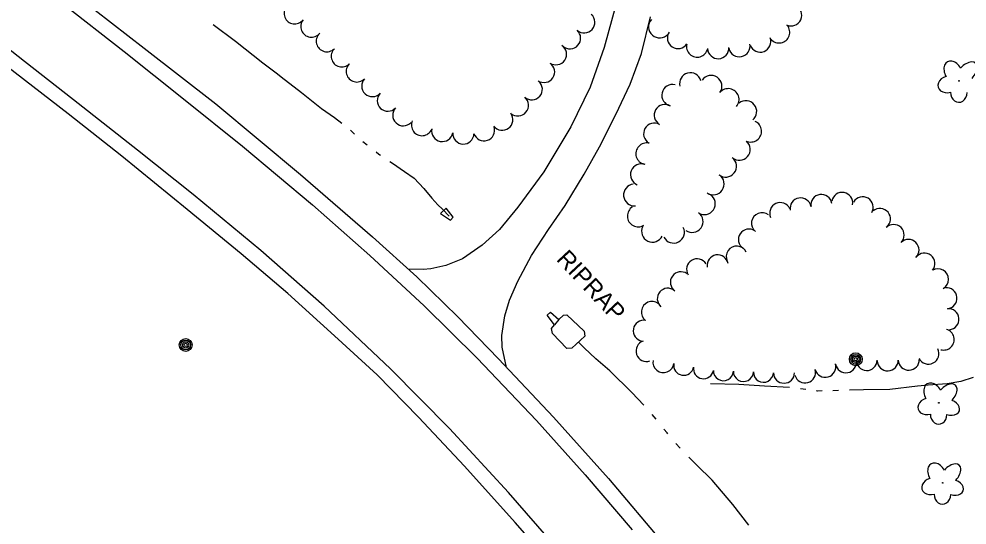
# Model space of a CAD drawing. Extents: x 589250 to 1188077, y 162953 to 363065.
# Drawn here: x 593722.5 to 594051.5, y 163952.9 to 164128.5 of the extents above; entities that cross this region are included whole.
import ezdxf

# ---------------------------------------------------------------- set-up
doc = ezdxf.new("R2010")
doc.units = 0
for name, color, linetype in [('E_DRN', 7, 'Continuous'), ('E_DRN_RipRap', 7, 'Continuous'), ('E_DRN_RipRap_Text', 7, 'Continuous'), ('E_DWY', 7, 'Continuous'), ('E_LAND_TreeLine_P', 7, 'Continuous'), ('E_LAND_Vegetation', 7, 'Continuous'), ('E_MISCPROP', 7, 'Continuous'), ('E_RDWY', 7, 'Continuous'), ('E_RDWY_Gravel', 7, 'Continuous'), ('E_WTR_FlowLine', 7, 'Continuous')]:
    doc.layers.add(name, color=color, linetype=linetype)

msp = doc.modelspace()

# ---------------------------------------------------------------- linework, layer by layer
at = {"layer": 'E_DRN'}
for p, q in [((593870.82, 164062.83), (593868.75, 164060.96)), ((593868.75, 164060.96), (593872.27, 164058.71)), ((593873.18, 164059.67), (593870.82, 164062.83)), ((593872.27, 164058.71), (593873.18, 164059.67)), ((593905.86, 164025.74), (593906.94, 164026.73)), ((593908.37, 164022.39), (593905.86, 164025.74)), ((593906.94, 164026.73), (593909.85, 164024.27)), ((593909.85, 164024.27), (593908.37, 164022.39))]:
    msp.add_line(p, q, dxfattribs=at)
at = {"layer": 'E_DRN_RipRap'}
for p, q in [((593909.85, 164024.27), (593911.45, 164025.67)), ((593911.45, 164025.67), (593912.68, 164025.8)), ((593912.68, 164025.8), (593918.61, 164020.22)), ((593907.26, 164021.07), (593908.37, 164022.39)), ((593907.63, 164019.34), (593907.26, 164021.07)), ((593912.58, 164014.11), (593907.63, 164019.34)), ((593918.86, 164018.41), (593914.42, 164014.26)), ((593918.61, 164020.22), (593918.86, 164018.41)), ((593914.42, 164014.26), (593912.58, 164014.11))]:
    msp.add_line(p, q, dxfattribs=at)
at = {"layer": 'E_DWY'}
for p, q in [((593929.74, 164133.76), (593925.59, 164118.56)), ((593938.51, 164116.44), (593941.71, 164129.16)), ((593925.59, 164118.56), (593920.69, 164104.81)), ((593934.63, 164105.86), (593938.51, 164116.44)), ((593920.69, 164104.81), (593914, 164091.05)), ((593929.63, 164095.34), (593934.63, 164105.86)), ((593923.92, 164084.13), (593929.63, 164095.34)), ((593914, 164091.05), (593904.66, 164075.42)), ((593918.68, 164074.61), (593923.92, 164084.13)), ((593904.66, 164075.42), (593895.65, 164063.22)), ((593912.01, 164063.73), (593918.68, 164074.61)), ((593906.22, 164055.4), (593912.01, 164063.73)), ((593895.65, 164063.22), (593889.27, 164055.39)), ((593889.27, 164055.39), (593883.3, 164050)), ((593900.38, 164046.44), (593906.22, 164055.4)), ((593883.3, 164050), (593876.4, 164045.24)), ((593876.4, 164045.24), (593870.67, 164042.9)), ((593895.66, 164037.51), (593900.38, 164046.44)), ((593862.79, 164041.58), (593857.55, 164041.72)), ((593865.44, 164041.82), (593862.79, 164041.58)), ((593870.67, 164042.9), (593865.44, 164041.82)), ((593892.8, 164030.91), (593895.66, 164037.51)), ((593891.18, 164025.49), (593892.8, 164030.91)), ((593890.07, 164018.62), (593891.18, 164025.49)), ((593890.19, 164014.57), (593890.07, 164018.62)), ((593891.75, 164007.57), (593890.19, 164014.57))]:
    msp.add_line(p, q, dxfattribs=at)
at = {"layer": 'E_LAND_TreeLine_P'}
for centre, radius, start, end in [((593818.21, 164130.41), 3.69, 141.5806, 321.5806), ((593990.43, 164129.74), 3.7, 245.5487, 65.5487), ((593918.67, 164127.29), 3.69, 228.2722, 48.2722), ((593824, 164125.82), 3.69, 141.5806, 321.5806), ((593944.86, 164125.76), 3.87, 138.6088, 318.6088), ((593986.3, 164123.82), 3.7, 220.0915, 40.0915), ((593829.37, 164120.77), 3.69, 134.8149, 314.8149), ((593913.75, 164121.77), 3.69, 228.2722, 48.2722), ((593951.22, 164121.89), 3.7, 146.7125, 326.7125), ((593957.86, 164118.89), 3.7, 166.6555, 346.6555), ((593972.51, 164119.02), 3.7, 191.6963, 11.6963), ((593979.72, 164120.62), 3.7, 201.1218, 21.1218), ((593834.57, 164115.52), 3.69, 134.8149, 314.8149), ((593908.87, 164116.23), 3.69, 235.948, 55.948), ((593965.16, 164118.37), 3.7, 183.1327, 3.1327), ((593839.78, 164110.28), 3.69, 134.8149, 314.8149), ((593904.73, 164110.11), 3.69, 235.948, 55.948), ((593955.51, 164106.06), 3.76, 14.7186, 194.7186), ((593845.15, 164105.21), 3.69, 136.724, 316.724), ((593900.46, 164104.1), 3.69, 229.3995, 49.3995), ((593962.68, 164105.13), 3.76, 325.3846, 145.3846), ((593949.35, 164102), 3.76, 77.1032, 257.1032), ((593968.62, 164100.53), 3.76, 319.2136, 139.2136), ((593850.53, 164100.14), 3.69, 136.724, 316.724), ((593895.65, 164098.49), 3.69, 229.3995, 49.3995), ((593974.76, 164096.34), 3.76, 309.028, 129.028), ((593855.9, 164095.08), 3.69, 136.724, 316.724), ((593946.67, 164095.1), 3.72, 60.398, 240.398), ((593890.23, 164093.53), 3.69, 216.8905, 36.8905), ((593862.36, 164091.65), 3.69, 156.5792, 336.5792), ((593869.42, 164089.63), 3.69, 169.3166, 349.3166), ((593883.91, 164089.88), 3.69, 198.4233, 18.4233), ((593942.99, 164088.63), 3.72, 60.398, 240.398), ((593976.43, 164089.53), 3.76, 245.159, 65.159), ((593876.73, 164088.76), 3.69, 177.6384, 357.6384), ((593940.33, 164081.72), 3.76, 77.3195, 257.3195), ((593972.5, 164083.2), 3.76, 229.11, 49.11), ((593967.75, 164077.37), 3.76, 231.568, 51.568), ((593938.46, 164074.45), 3.76, 68.6727, 248.6727), ((593963.45, 164071.21), 3.76, 235.8864, 55.8864), ((593936.08, 164067.4), 3.76, 95.7149, 275.7149), ((593960.36, 164064.37), 3.76, 247.4963, 67.4963), ((594000.96, 164063.95), 3.65, 8.7405, 188.7405), ((594008.18, 164064.66), 3.65, 349.7126, 169.7126), ((593986.67, 164061.11), 3.65, 24.4384, 204.4384), ((593993.75, 164062.76), 3.65, 10.3077, 190.3077), ((594015.28, 164063.12), 3.65, 329.5717, 149.5717), ((593937.4, 164060.1), 3.76, 121.6555, 301.6555), ((593956.13, 164058.18), 3.76, 234.3747, 54.3747), ((593980.37, 164057.64), 3.65, 51.4877, 231.4877), ((594021.28, 164059.06), 3.65, 309.8128, 129.8128), ((594026.02, 164053.51), 3.65, 314.8764, 134.8764), ((593942.35, 164054.81), 3.76, 154.1712, 334.1712), ((593949.68, 164054.48), 3.76, 206.4992, 26.4992), ((593975.83, 164051.91), 3.65, 55.8864, 235.8864), ((594031.18, 164048.33), 3.65, 314.8764, 134.8764), ((593971.6, 164046.02), 3.65, 25.4267, 205.4267), ((594036.71, 164043.57), 3.65, 321.238, 141.238), ((593957.84, 164041.59), 3.65, 31.2628, 211.2628), ((593964.97, 164043), 3.65, 9.4892, 189.4892), ((593952.22, 164037.12), 3.65, 54.4892, 234.4892), ((594041.4, 164038.13), 3.65, 300.0931, 120.0931), ((593947.67, 164031.41), 3.65, 49.6349, 229.6349), ((594044.36, 164031.59), 3.65, 275.4758, 95.4758), ((593942.17, 164026.83), 3.65, 53.0642, 233.0642), ((594045.06, 164024.31), 3.65, 275.4758, 95.4758), ((593939.32, 164020.32), 3.65, 80.1319, 260.1319), ((594043.38, 164017.26), 3.65, 254.1316, 74.1316), ((593940.28, 164013.3), 3.65, 109.0781, 289.0781), ((594038.1, 164012.4), 3.65, 206.9252, 26.9252), ((593946.15, 164009.47), 3.65, 171.5994, 351.5994), ((593953.19, 164008.33), 3.48, 170.0112, 350.0112), ((593960.04, 164007.13), 3.48, 170.0112, 350.0112), ((594002.32, 164007.8), 3.65, 195.5527, 15.5527), ((594009.45, 164009.38), 3.65, 189.9999, 9.9999), ((594016.68, 164010.17), 3.65, 178.4222, 358.4222), ((594023.98, 164010.04), 3.65, 181.724, 1.724), ((594031.29, 164010.26), 3.65, 181.724, 1.724), ((593966.95, 164006.44), 3.48, 177.7941, 357.7941), ((593973.91, 164006.17), 3.48, 177.7941, 357.7941), ((593980.86, 164005.9), 3.48, 177.7941, 357.7941), ((593987.99, 164005.77), 3.65, 179.9883, 359.9883), ((593995.28, 164005.84), 3.65, 195.5527, 15.5527)]:
    msp.add_arc(centre, radius, start, end, dxfattribs=at)
at = {"layer": 'E_LAND_Vegetation'}
for centre in [(594048.69, 164106.99), (594041.72, 163995.31), (594043.05, 163967.56)]:
    msp.add_circle(centre, 0.128, dxfattribs=at)
for centre, major_axis, ratio in [((594046.74, 164109.94), (2.08, -3.67), 0.691916), ((594051.26, 164109.62), (-3.17, -3.54), 0.560249), ((594044.97, 164105.77), (3.48, 0.98), 0.782863), ((594048.62, 164103), (0.05, 3.45), 0.832022), ((594039.78, 163998.26), (2.08, -3.67), 0.691916), ((594044.29, 163997.94), (-3.17, -3.54), 0.560249), ((594038.01, 163994.09), (3.48, 0.98), 0.782863), ((594045.41, 163993.73), (-3.41, 1.23), 0.716896), ((594041.65, 163991.33), (0.05, 3.45), 0.832022), ((594041.11, 163970.51), (2.08, -3.67), 0.691916), ((594045.62, 163970.19), (-3.17, -3.54), 0.560249), ((594039.34, 163966.35), (3.48, 0.98), 0.782863), ((594046.74, 163965.98), (-3.41, 1.23), 0.716896), ((594042.98, 163963.58), (0.05, 3.45), 0.832022)]:
    msp.add_ellipse(centre, major_axis=major_axis, ratio=ratio, start_param=1.570796, end_param=4.712389, dxfattribs=at)
at = {"layer": 'E_MISCPROP'}
for centre, radius in [((593780.39, 164015.39), 2.23), ((593780.39, 164015.39), 1.67), ((593780.39, 164015.39), 1.12), ((593780.39, 164015.39), 0.558), ((594012.89, 164010.43), 2.23), ((594012.89, 164010.43), 1.67), ((594012.89, 164010.43), 1.12), ((594012.89, 164010.43), 0.558)]:
    msp.add_circle(centre, radius, dxfattribs=at)
at = {"layer": 'E_RDWY'}
for p, q in [((593737.4, 164134.06), (593759.07, 164117.2)), ((593724.52, 164113.76), (593704.72, 164129.11)), ((593759.07, 164117.2), (593779.67, 164100.78)), ((593741.47, 164100.44), (593724.52, 164113.76)), ((593763.73, 164082.98), (593741.47, 164100.44)), ((593779.67, 164100.78), (593800.11, 164084.29)), ((593800.11, 164084.29), (593824.44, 164063.94)), ((593783, 164067.62), (593763.73, 164082.98)), ((593806.45, 164048.17), (593783, 164067.62)), ((593824.44, 164063.94), (593844.34, 164046.37)), ((593828.43, 164028.85), (593806.45, 164048.17)), ((593844.34, 164046.37), (593863.12, 164028.93)), ((593851.46, 164007.09), (593828.43, 164028.85)), ((593863.12, 164028.93), (593881.55, 164010.75)), ((593881.55, 164010.75), (593902.07, 163989.16)), ((593871.91, 163986.38), (593851.46, 164007.09)), ((593902.07, 163989.16), (593918.94, 163970.36)), ((593892.41, 163964.26), (593871.91, 163986.38)), ((593918.94, 163970.36), (593935.33, 163951.31)), ((593913.95, 163939.46), (593892.41, 163964.26))]:
    msp.add_line(p, q, dxfattribs=at)
at = {"layer": 'E_RDWY_Gravel'}
for p, q in [((593741.04, 164137.71), (593766.02, 164118.35)), ((593766.02, 164118.35), (593790.88, 164098.99)), ((593739.66, 164095.56), (593714.43, 164114.99)), ((593790.88, 164098.99), (593820.27, 164074.51)), ((593758.22, 164080.87), (593739.66, 164095.56)), ((593780.91, 164062.37), (593758.22, 164080.87)), ((593820.27, 164074.51), (593845.19, 164052.88)), ((593799.66, 164047), (593780.91, 164062.37)), ((593845.19, 164052.88), (593860.58, 164038.98)), ((593815.82, 164033.2), (593799.66, 164047)), ((593860.58, 164038.98), (593874.8, 164025.13)), ((593832, 164018.56), (593815.82, 164033.2)), ((593874.8, 164025.13), (593888.95, 164010.54)), ((593846.81, 164005), (593832, 164018.56)), ((593888.95, 164010.54), (593908.01, 163990.32)), ((593861.21, 163990.34), (593846.81, 164005)), ((593877.18, 163973.39), (593861.21, 163990.34)), ((593908.01, 163990.32), (593927.1, 163969.09)), ((593894.76, 163953.77), (593877.18, 163973.39)), ((593927.1, 163969.09), (593946.36, 163946.16)), ((593910.22, 163936.27), (593894.76, 163953.77))]:
    msp.add_line(p, q, dxfattribs=at)
at = {"layer": 'E_WTR_FlowLine'}
for p, q in [((593789.88, 164126.56), (593797.7, 164120.74)), ((593797.7, 164120.74), (593807.21, 164113.26)), ((593807.21, 164113.26), (593812.2, 164109.41)), ((593812.2, 164109.41), (593813.54, 164108.37)), ((593813.54, 164108.37), (593820.63, 164102.98)), ((593820.63, 164102.98), (593827.5, 164097.39)), ((593827.5, 164097.39), (593832.03, 164094.26)), ((593832.03, 164094.26), (593834.54, 164092.3)), ((593837.53, 164089.83), (593838.97, 164088.53)), ((593841.88, 164085.96), (593843.4, 164084.75)), ((593846.44, 164082.33), (593847.43, 164081.55)), ((593847.43, 164081.55), (593848, 164081.18)), ((593851.25, 164079.05), (593852.15, 164078.45)), ((593852.15, 164078.45), (593856.35, 164075.57)), ((593856.35, 164075.57), (593859.72, 164073.18)), ((593859.72, 164073.18), (593863.03, 164069.65)), ((593863.03, 164069.65), (593865.76, 164066.27)), ((593865.76, 164066.27), (593867.93, 164063.94)), ((593867.93, 164063.94), (593869.5, 164062.47)), ((593869.5, 164062.47), (593871.77, 164060.04)), ((593918.67, 164014.33), (593916.65, 164016.35)), ((593922.75, 164010.57), (593918.67, 164014.33)), ((593927.53, 164006.38), (593922.75, 164010.57)), ((593935.2, 163998.88), (593927.53, 164006.38)), ((593972.37, 164001.64), (593962.48, 164001.95)), ((593981.24, 164001.14), (593972.37, 164001.64)), ((593989.9, 164000.57), (593981.24, 164001.14)), ((594034.25, 164001.12), (594024.73, 163999.98)), ((594038.04, 164001.4), (594034.25, 164001.12)), ((594044.54, 164001.87), (594038.04, 164001.4)), ((594049.37, 164002.71), (594044.54, 164001.87)), ((594053.58, 164004.13), (594049.37, 164002.71)), ((593939.31, 163994.53), (593935.2, 163998.88)), ((593995.55, 163999.91), (593993.67, 164000.15)), ((593999.66, 163999.39), (593999.3, 163999.43)), ((594001.19, 163999.43), (593999.66, 163999.39)), ((594006.87, 163999.57), (594004.98, 163999.52)), ((594015.51, 163999.83), (594010.66, 163999.68)), ((594024.73, 163999.98), (594015.51, 163999.83)), ((593943.59, 163989.62), (593942.23, 163991.31)), ((593947.4, 163984.89), (593946.32, 163986.23)), ((593947.69, 163984.55), (593947.4, 163984.89)), ((593951.92, 163979.59), (593950.51, 163981.24)), ((593957.77, 163973.71), (593954.95, 163976.48)), ((593963.06, 163968.53), (593957.77, 163973.71)), ((593970.24, 163960), (593963.06, 163968.53)), ((593975.79, 163952.92), (593970.24, 163960))]:
    msp.add_line(p, q, dxfattribs=at)

# ---------------------------------------------------------------- texts
at = {"layer": 'E_DRN_RipRap_Text'}
msp.add_text('RIPRAP', height=6, rotation=313.1038, dxfattribs=at).set_placement((593908.71, 164044.89))

doc.saveas('drawing.dxf')
